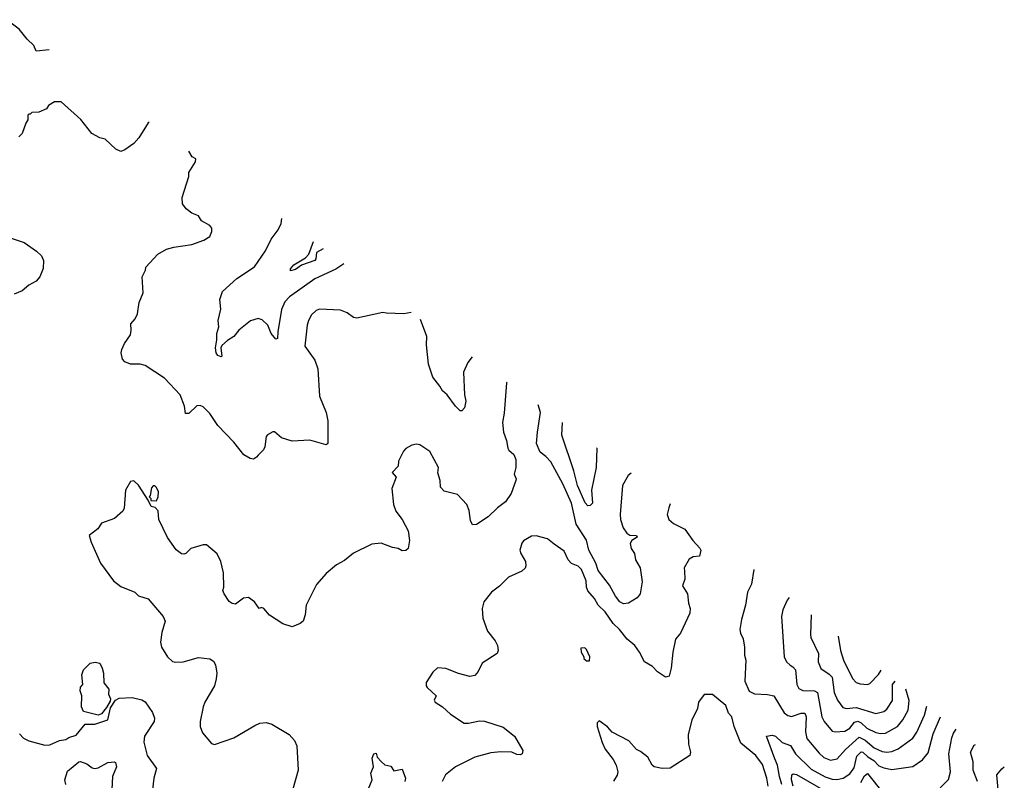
# Model space of a CAD drawing. Extents: x 1173029 to 1307123, y 522559 to 678521.
# Tile 372 of 623: x 1298159 to 1304251, y 559642 to 564344. Entities that reach past the tile are written whole.
import ezdxf

# ---------------------------------------------------------------- set-up
doc = ezdxf.new("R2010")
doc.units = 0

msp = doc.modelspace()

# ---------------------------------------------------------------- linework, layer by layer
at = {"layer": '0CON10XD'}
for points in [[(1298341.4, 564159.2), (1298260.8, 564150.8), (1298246, 564185), (1298205, 564223.8), (1298156.6, 564286.6), (1298090, 564335), (1298086.2, 564344.5)], [(1298960.1, 563710.1), (1298955, 563707.5), (1298895.8, 563614.2), (1298865, 563580), (1298810.5, 563539.5), (1298785, 563530), (1298753.9, 563543.9), (1298687.5, 563605), (1298655, 563613.3), (1298605, 563640), (1298537.7, 563727.7), (1298415, 563836.7), (1298375, 563836.2), (1298337.5, 563815), (1298325, 563792.5), (1298277, 563773), (1298235, 563770), (1298225, 563760), (1298215, 563760), (1298210, 563755), (1298210, 563725), (1298196.7, 563705), (1298175, 563640), (1298155, 563620)], [(1300581.2, 562533.2), (1300535, 562526.2), (1300429.3, 562530.7), (1300405, 562533.8), (1300245, 562499.2), (1300225, 562504), (1300185, 562532.5), (1300145, 562549.2), (1300015, 562554), (1299994.5, 562545.5), (1299965, 562518.8), (1299945.6, 562485), (1299937.8, 562455), (1299924.4, 562325), (1299985, 562240), (1300004.3, 562185), (1300014.1, 562015.9), (1300056, 561915), (1300065.8, 561865), (1300066, 561725), (1300055, 561716.7), (1299955, 561744.4), (1299845, 561738.2), (1299779.8, 561759.8), (1299735, 561796.2), (1299725, 561796.7), (1299692, 561778), (1299685, 561767.5), (1299675.8, 561704.2), (1299666.7, 561685), (1299635, 561652.5), (1299625, 561638.8), (1299605, 561628), (1299585, 561630.8), (1299546, 561655), (1299485, 561732), (1299385.4, 561835.4), (1299335, 561910), (1299295, 561950.8), (1299275, 561960), (1299255, 561957.5), (1299205, 561910), (1299185, 561910), (1299180, 561955), (1299151.2, 562025), (1299055, 562127.5), (1298935.9, 562205.9), (1298903.9, 562213.9), (1298845, 562214.2), (1298809.1, 562229.1), (1298794.4, 562245), (1298787.1, 562285), (1298791.1, 562305), (1298807.6, 562342.4), (1298844.1, 562395.9), (1298850, 562425), (1298847.5, 562465), (1298873.3, 562495), (1298887.5, 562525), (1298897.5, 562595), (1298922.5, 562655), (1298916.7, 562755), (1298937.5, 562795), (1298940, 562815), (1299014.2, 562895.8), (1299067.5, 562925), (1299112.7, 562937.3), (1299225, 562954.2), (1299297.7, 562982.3), (1299336.7, 563005), (1299347.5, 563035), (1299347.5, 563055), (1299335, 563072.5), (1299285, 563100), (1299265, 563132.5), (1299225, 563148), (1299190, 563175), (1299166.7, 563205), (1299163.8, 563245), (1299206.7, 563375), (1299205, 563400), (1299246.7, 563465), (1299250, 563485), (1299227, 563497), (1299205.6, 563531.9)], [(1300164.9, 562835.5), (1300115, 562802.9), (1299985, 562741.8), (1299828.2, 562631.8), (1299799, 562601), (1299778.1, 562551.9), (1299755.4, 562415.4), (1299755, 562373.1), (1299745, 562369.4), (1299714.7, 562404.7), (1299694.3, 562455), (1299658.8, 562488.8), (1299635, 562496.5), (1299587.4, 562482.6), (1299515.9, 562424.1), (1299484.6, 562385.4), (1299445, 562361.4), (1299410.7, 562329.3), (1299404.4, 562315), (1299410.6, 562265), (1299405, 562259.4), (1299385, 562268.9), (1299374.6, 562285), (1299371.2, 562315), (1299380, 562365), (1299379.2, 562405), (1299390.8, 562445), (1299387.5, 562485), (1299404.4, 562555), (1299398.2, 562615), (1299413.5, 562665), (1299501.9, 562745), (1299612.5, 562817.5), (1299679.2, 562915), (1299715, 562988), (1299759.2, 563045), (1299777.1, 563085), (1299780.5, 563114.5)], [(1298075, 563004), (1298187.1, 562967.1), (1298264.1, 562914.1), (1298294, 562885), (1298306, 562855), (1298304.2, 562805.8), (1298283.8, 562755), (1298261.2, 562728.8), (1298215.9, 562704.1), (1298175, 562668), (1298125, 562646.7)], [(1300036.4, 562928.7), (1299995.5, 562905), (1299991.9, 562865), (1299984.4, 562855.6), (1299903, 562827), (1299865, 562800), (1299835, 562792.5), (1299834.7, 562805), (1299855, 562828.9), (1299928.1, 562871.9), (1299948.6, 562895), (1299976.5, 562972.2)], [(1300958.6, 562259.3), (1300932.5, 562225), (1300905.7, 562165), (1300910.6, 562025), (1300919.2, 561985), (1300911.2, 561945), (1300895, 561926.7), (1300885, 561926.2), (1300855, 561954), (1300805, 562025.8), (1300775, 562048.8), (1300758.7, 562078.7), (1300715, 562133.3), (1300689.3, 562215), (1300675.5, 562334.5), (1300678.1, 562385), (1300638.2, 562491.8)], [(1301173.3, 562103.5), (1301171.5, 562098.5), (1301157.6, 561912.4), (1301147.1, 561855), (1301153.1, 561795), (1301171.7, 561741.7), (1301178.9, 561695), (1301185, 561682.9), (1301216.2, 561656.2), (1301229.5, 561625), (1301228.6, 561575), (1301218, 561535), (1301231.2, 561505), (1301228.8, 561495), (1301200.8, 561415), (1301165, 561363.8), (1301115, 561326.2), (1301058.3, 561271.7), (1300985, 561224), (1300961.2, 561221.2), (1300948.3, 561248.3), (1300939.1, 561309.1), (1300925, 561347.5), (1300868.8, 561408.8), (1300785, 561430), (1300763.3, 561455), (1300761.2, 561495), (1300746.2, 561543.8), (1300750, 561575), (1300696.7, 561675), (1300635, 561716.7), (1300615, 561720), (1300585.9, 561714.1), (1300547.7, 561692.3), (1300534.2, 561675.8), (1300503.8, 561615), (1300501.2, 561585), (1300464, 561545), (1300488, 561515), (1300461.2, 561445), (1300472.9, 561347.1), (1300485.7, 561305), (1300525, 561253.8), (1300562, 561185), (1300571.4, 561125), (1300562.5, 561075), (1300547.7, 561062.3), (1300525, 561060), (1300500, 561075), (1300465, 561081.2), (1300395, 561108.8), (1300337.3, 561102.7), (1300225, 561046.7), (1300168.3, 561001.7), (1300120, 560975), (1300055, 560920), (1299995, 560852.5), (1299932, 560725), (1299926.1, 560663.9), (1299912.5, 560625), (1299895, 560611.2), (1299845, 560590), (1299788.3, 560608.3), (1299705, 560662.5), (1299670, 560705), (1299655, 560710), (1299640, 560705), (1299612.5, 560745), (1299575, 560772.5), (1299543, 560767), (1299495, 560731.2), (1299474.1, 560734.1), (1299455, 560746.7), (1299423.8, 560793.8), (1299416.7, 560815), (1299422.5, 560835), (1299420, 560925), (1299403.9, 560993.9), (1299381.7, 561041.7), (1299315, 561098), (1299295, 561097.5), (1299217.5, 561075), (1299187.5, 561045), (1299175, 561040), (1299161.2, 561041.2), (1299143.6, 561053.6), (1299127, 561067), (1299073, 561143), (1299020, 561255), (1299017, 561307), (1298997.5, 561327.5), (1298972.5, 561335), (1298953.3, 561373.3), (1298895, 561466.7), (1298865, 561492.5), (1298845, 561490), (1298813.6, 561436.4), (1298806.7, 561325), (1298796.7, 561305), (1298745, 561260), (1298665, 561232.5), (1298643, 561197), (1298590, 561155), (1298602.5, 561115), (1298660, 560985), (1298740, 560875), (1298785, 560840), (1298872.5, 560805), (1298895, 560782.5), (1298955, 560763.3), (1299047.5, 560655), (1299060, 560625), (1299038.8, 560555), (1299030, 560495), (1299036.7, 560465), (1299073.3, 560405), (1299105, 560376.7), (1299125, 560371.2), (1299170, 560375), (1299265, 560400), (1299335, 560393.3), (1299357.7, 560377.7), (1299370, 560355), (1299380, 560305), (1299375, 560270), (1299364, 560225), (1299304.4, 560125.6), (1299294.2, 560095), (1299276, 560005), (1299276.2, 559975), (1299291.2, 559935), (1299345, 559870), (1299365, 559863.3), (1299485, 559904), (1299615, 559981.2), (1299645.9, 559994.1), (1299685, 560000), (1299718.3, 559988.3), (1299826.7, 559925), (1299858.8, 559888.8), (1299873.3, 559855), (1299882, 559705), (1299813.1, 559455)], [(1301942, 561541.5), (1301923, 561527), (1301888.8, 561465), (1301874.5, 561285.5), (1301877.3, 561255), (1301892.7, 561202.7), (1301915, 561170.8), (1301935, 561157.5), (1301974.4, 561155.6), (1301978.8, 561145), (1301946, 561125), (1301935.8, 561105), (1301943.1, 561075), (1301963.9, 561043.9), (1301969.6, 561005), (1301998.2, 560955), (1302011.3, 560868.7), (1301998.8, 560795), (1301979.4, 560770.6), (1301925, 560737.8), (1301895, 560733.1), (1301871.4, 560745), (1301845, 560780), (1301808.2, 560848.2), (1301739.2, 560939.2), (1301723.7, 560985), (1301680.9, 561065), (1301665, 561127.1), (1301602.2, 561225), (1301572.2, 561355), (1301518.8, 561475), (1301445, 561611.2), (1301415, 561644), (1301379.7, 561669.7), (1301357.1, 561725), (1301361.9, 561795), (1301381.1, 561915), (1301366.4, 561963.3)], [(1301731.7, 561698.1), (1301729.4, 561695), (1301726.6, 561576.6), (1301697.1, 561435), (1301702.9, 561355), (1301689.6, 561340.4), (1301675, 561337.8), (1301657.8, 561357.8), (1301610, 561465), (1301588.1, 561555), (1301513.1, 561775), (1301517.3, 561853.7)], [(1299005, 561370), (1299016.4, 561393.6), (1299018, 561425), (1299005, 561452.5), (1298995, 561462.5), (1298985, 561462.5), (1298975, 561450), (1298967, 561403), (1298960, 561395), (1298970, 561385), (1298971.7, 561371.7), (1299005, 561370)], [(1302184.5, 561350.6), (1302174.4, 561325.6), (1302165.8, 561285), (1302174.5, 561254.5), (1302205, 561230), (1302273.8, 561195), (1302324.4, 561125), (1302368, 561078), (1302372.9, 561065), (1302365, 561026.7), (1302325, 561024.2), (1302301.7, 561008.3), (1302270, 560955), (1302272, 560935), (1302274, 560885), (1302260, 560845), (1302290, 560795), (1302297, 560737), (1302308, 560705), (1302305.8, 560675), (1302248.3, 560551.7), (1302216.2, 560515), (1302200, 560435), (1302190, 560335), (1302176.7, 560285), (1302155, 560280), (1302105, 560312), (1302074.6, 560344.6), (1302024.6, 560374.6), (1301994.4, 560435), (1301965.5, 560475), (1301918.1, 560515), (1301869.4, 560575), (1301831, 560611), (1301782.5, 560682.5), (1301737.9, 560725), (1301714.8, 560764.8), (1301674, 560814), (1301665.9, 560835), (1301663.8, 560875), (1301635.5, 560945), (1301615, 560966.2), (1301572.3, 560982.3), (1301552.5, 561005), (1301528.5, 561058.5), (1301465, 561101.9), (1301424.6, 561134.6), (1301355, 561152.7), (1301325, 561150.6), (1301277, 561123), (1301265, 561107.5), (1301254.4, 561065), (1301259.4, 561045), (1301289.4, 560995), (1301291.7, 560968.3), (1301286.6, 560953.4), (1301265.5, 560934.5), (1301182.6, 560897.4), (1301127.8, 560842.2), (1301078.8, 560805), (1301030, 560745), (1301020.8, 560705), (1301024.5, 560644.5), (1301054.5, 560564.5), (1301101.2, 560505), (1301116.2, 560475), (1301120, 560445), (1301112.5, 560425), (1301020, 560365), (1300996.7, 560315), (1300975, 560290), (1300945, 560283.8), (1300875, 560301.2), (1300795, 560332.5), (1300745, 560337.5), (1300715, 560310), (1300673.9, 560246.1), (1300673.3, 560225), (1300680, 560215), (1300736.7, 560165), (1300723.6, 560136.4), (1300728.8, 560125), (1300775.6, 560095.6), (1300825, 560050), (1300910, 559995), (1300935, 559994.3), (1301005, 560009.5), (1301035, 560008.1), (1301150.3, 559970.3), (1301220, 559915), (1301272.5, 559825), (1301267.5, 559805), (1301255, 559800), (1301235, 559802), (1301205, 559816), (1301135, 559818.5), (1301075, 559812.5), (1300975, 559784.5), (1300856, 559725), (1300793.8, 559675), (1300774, 559635)], [(1302700.9, 560944.1), (1302686.9, 560855), (1302661.9, 560805), (1302649.4, 560725), (1302624.4, 560635), (1302614.3, 560575), (1302619.3, 560550.7), (1302635.7, 560515.7), (1302644.4, 560465), (1302643.8, 560415), (1302651.2, 560385), (1302645.6, 560255), (1302672, 560192), (1302705, 560175.6), (1302785, 560173.1), (1302825, 560164.2), (1302888.6, 560058.6), (1302911.4, 560041.4), (1302935, 560037.1), (1302995, 560057.6), (1303016.3, 560056.3), (1303025.2, 560035.2), (1303021.3, 559941.3), (1303029.4, 559899.4), (1303105, 559808.5), (1303135, 559782.9), (1303175, 559766.9), (1303215.8, 559774.2), (1303268.2, 559831.8), (1303352.4, 559907.6), (1303389.5, 559889.5), (1303445, 559841.5), (1303495, 559819.7), (1303525, 559815.3), (1303555, 559819.5), (1303593.7, 559836.3), (1303685, 559902.2), (1303709.7, 559940.3), (1303756.2, 560045), (1303772.2, 560100.8)], [(1302919.4, 560772.2), (1302907.3, 560755), (1302881.1, 560695), (1302872.2, 560655), (1302889.4, 560405), (1302903.1, 560375), (1302925, 560353.6), (1302943.3, 560343.3), (1302958.2, 560325), (1302966.4, 560235), (1302979.4, 560209.4), (1303005, 560196.5), (1303077.5, 560195), (1303095.6, 560185.6), (1303121.9, 560035), (1303136, 560006), (1303185, 559945.7), (1303205, 559940.4), (1303265, 559945.3), (1303295, 559964.1), (1303325, 560001.7), (1303345, 560006.4), (1303365, 559996.6), (1303400.4, 559965), (1303455, 559937.8), (1303485, 559931.8), (1303515.8, 559934.2), (1303590.4, 559975), (1303622.2, 560015), (1303656.5, 560075), (1303663.2, 560135), (1303640.8, 560204.3)], [(1303056.4, 560664.3), (1303052.3, 560542.3), (1303054.6, 560525), (1303100.4, 560425), (1303098.8, 560375), (1303115, 560332.9), (1303167.4, 560297.4), (1303185, 560278.5), (1303198, 560185), (1303218.1, 560138.1), (1303251.6, 560091.6), (1303275, 560085.4), (1303335, 560091.1), (1303455, 560054.7), (1303505, 560066.2), (1303525, 560081.5), (1303558.2, 560135), (1303558.9, 560235), (1303575.5, 560255.7)], [(1303222.7, 560533.3), (1303236.9, 560445), (1303255.4, 560385), (1303311.1, 560271.1), (1303335, 560246.9), (1303358.7, 560238.7), (1303405, 560234.2), (1303419.5, 560240.5), (1303473.5, 560296.5), (1303489.2, 560323.6)], [(1301685, 560380), (1301687.5, 560405), (1301665, 560450), (1301655, 560460), (1301631.7, 560458.3), (1301633, 560433), (1301650, 560405), (1301650, 560395), (1301665, 560380), (1301685, 560380)], [(1298645, 560044.3), (1298555, 560066.2), (1298541.8, 560095), (1298543, 560163), (1298534.2, 560195), (1298535, 560217.5), (1298550, 560235), (1298544.5, 560294.5), (1298554.6, 560325), (1298595, 560366.9), (1298626.8, 560373.2), (1298655, 560365.8), (1298670.4, 560335), (1298677.7, 560305), (1298680, 560245), (1298711.4, 560205), (1298708.1, 560175), (1298720.5, 560145), (1298718.8, 560131.2), (1298697.1, 560092.9), (1298665, 560051.9), (1298645, 560044.3)], [(1302790.9, 559605), (1302781.8, 559655), (1302755, 559738.5), (1302714.1, 559794.1), (1302621.5, 559871.5), (1302579.1, 559975), (1302565, 560033.3), (1302545, 560057.5), (1302528, 560105), (1302445, 560172), (1302395, 560172), (1302358.1, 560125), (1302353.1, 560085), (1302317, 560013), (1302295.5, 559925), (1302297.8, 559865), (1302309.4, 559815), (1302305.8, 559795), (1302183.6, 559716.4), (1302135, 559714), (1302085, 559724.2), (1302072.9, 559735), (1302046.2, 559785), (1302000.7, 559820.7), (1301975, 559832.5), (1301927.5, 559885), (1301825, 559940), (1301795, 559972.5), (1301745, 560010), (1301733, 559997), (1301732.5, 559975), (1301762.5, 559875), (1301782.5, 559835), (1301830.7, 559770.7), (1301850, 559735), (1301860, 559695), (1301855.9, 559674.1), (1301833, 559637)], [(1298158.3, 559928.3), (1298183.2, 559903.2), (1298215, 559885.8), (1298315, 559859.2), (1298345, 559860.8), (1298405, 559888), (1298445, 559893.8), (1298462.9, 559907.1), (1298509.3, 559920.7), (1298565, 559988.6), (1298625, 559988.1), (1298655, 559998.2), (1298704, 560016), (1298720.6, 560089.4), (1298752.7, 560137.3), (1298775, 560148.8), (1298855, 560154.4), (1298915, 560138.6), (1298936.2, 560126.2), (1298981.2, 560061.2), (1298992.7, 560025), (1298991.2, 560005), (1298931.8, 559915), (1298927.8, 559877.8), (1298947.5, 559795), (1299005.7, 559715), (1298989.4, 559655), (1298980.8, 559585)], [(1302874.5, 559615), (1302859.3, 559665), (1302848.6, 559735), (1302832, 559775), (1302780, 559915), (1302815, 559921.8), (1302835, 559915.4), (1302876.9, 559875), (1302927.9, 559857.9), (1302958.5, 559805), (1303055, 559710), (1303143.5, 559663.5), (1303185, 559648.4), (1303215, 559647.1), (1303254.3, 559655.7), (1303295, 559682), (1303321.3, 559718.7), (1303338.5, 559791.5), (1303365, 559816.9), (1303375, 559815.3), (1303406.2, 559786.2), (1303443.7, 559765), (1303475, 559731.7), (1303505, 559719.2), (1303555, 559708.8), (1303685, 559726.2), (1303745, 559767.5), (1303779, 559811), (1303811.4, 559928.6), (1303856.4, 560034.5)], [(1303853.8, 559595), (1303905, 559647.5), (1303918.5, 559695), (1303908.2, 559805), (1303925.3, 559905), (1303936.8, 559933.2), (1303953.9, 559957.8)], [(1300305, 559559.5), (1300339.2, 559645), (1300332, 559685), (1300348.8, 559725), (1300340.7, 559779.3), (1300350, 559805), (1300365, 559810), (1300370, 559785), (1300397.5, 559755), (1300418.3, 559738.3), (1300455, 559730), (1300475, 559700), (1300525, 559710), (1300545.8, 559654.2), (1300542, 559635)], [(1304085.2, 559635.2), (1304057.3, 559705), (1304058.7, 559755), (1304040.8, 559815), (1304065, 559858.1), (1304073.5, 559863.7)], [(1298445.2, 559615.2), (1298438.5, 559645), (1298455, 559698), (1298525, 559756.4), (1298535, 559758.2), (1298574.1, 559744.1), (1298608.7, 559718.7), (1298625, 559713.8), (1298645, 559718.5), (1298705, 559752.5), (1298745, 559756.7), (1298752.3, 559752.3), (1298757.7, 559725), (1298733.1, 559665), (1298728.5, 559585)], [(1303362.6, 559627.4), (1303385, 559670), (1303405, 559684.5), (1303501.7, 559561.7)], [(1304213.8, 559585), (1304204.5, 559675), (1304235, 559712.5), (1304250.8, 559724.1)], [(1302944.5, 559605), (1302933.9, 559645), (1302935.6, 559675), (1302945, 559680.8), (1302965, 559677.5), (1303155, 559567.4)]]:
    msp.add_lwpolyline(points, dxfattribs=at)

doc.saveas('drawing.dxf')
